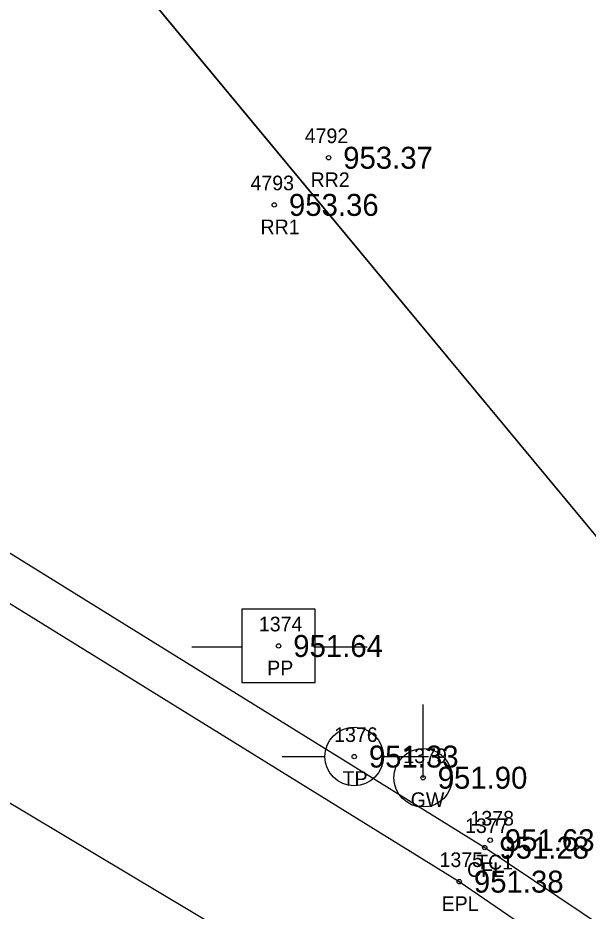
# Model space of a CAD drawing. Extents: x 1575382 to 1578175, y 1099175 to 1101955.
# Drawn here: x 1576315.3 to 1576354.3, y 1099682.2 to 1099743.3 of the extents above; entities that cross this region are included whole.
import ezdxf

# ---------------------------------------------------------------- set-up
doc = ezdxf.new("R2010")
doc.units = 0
for name, color, linetype in [('RD_EX_Conc', 7, 'Continuous'), ('RD_EX_Conc_txCode', 7, 'Continuous'), ('RD_EX_RailRoad', 7, 'Continuous'), ('RD_EX_RailRoad_txCode', 7, 'Continuous'), ('RD_EX_Road', 7, 'Continuous'), ('RD_EX_Road_txCode', 7, 'Continuous'), ('RD_EX_TX_Conc_ELEV', 7, 'Continuous'), ('RD_EX_TX_RailRoad_ELEV', 7, 'Continuous'), ('RD_EX_TX_Road_ELEV', 7, 'Continuous'), ('RD_EX_TX_UT_ELEV', 7, 'Continuous'), ('RD_EX_UT', 7, 'Continuous'), ('RD_EX_UT_txCode', 7, 'Continuous'), ('RD_HC_Cl', 7, 'Continuous'), ('RD_HC_Survey_ELEV', 7, 'Continuous'), ('RD_SMD_Locator', 7, 'Continuous')]:
    doc.layers.add(name, color=color, linetype=linetype)

msp = doc.modelspace()

# ---------------------------------------------------------------- linework, layer by layer
at = {"layer": 'RD_EX_Conc'}
msp.add_lwpolyline([(1576289.772, 1099728.043), (1576287.797, 1099722.95), (1576303.934, 1099713.359), (1576347.204, 1099686.538), (1576370.503, 1099670.912), (1576386.093, 1099656.794)], dxfattribs=at)
at = {"layer": 'RD_EX_RailRoad'}
msp.add_lwpolyline([(1576586.778, 1099428.105), (1576554.904, 1099466.707), (1576523.695, 1099504.276), (1576490.272, 1099544.766), (1576459.306, 1099582.088), (1576445.84, 1099598.336), (1576409.987, 1099641.437), (1576367.438, 1099692.664), (1576334.672, 1099732.084), (1576298.682, 1099775.456), (1576256.762, 1099825.945)], dxfattribs=at)
at = {"layer": 'RD_EX_Road'}
msp.add_lwpolyline([(1576217.778, 1099763.81), (1576263.481, 1099736.456), (1576283.453, 1099724.575), (1576282.377, 1099722.879), (1576302.495, 1099710.797), (1576345.462, 1099684.213), (1576368.618, 1099668.357), (1576383.763, 1099654.936), (1576386.093, 1099656.794), (1576408.063, 1099639.915), (1576408.063, 1099639.915), (1576411.911, 1099642.96), (1576420.57, 1099654.577), (1576428.781, 1099665.98), (1576435.656, 1099661.474), (1576436.12, 1099661.139), (1576438.458, 1099659.425), (1576459.371, 1099692.406), (1576486.603, 1099735.591), (1576512.848, 1099776.73), (1576539.458, 1099818.98), (1576543.778, 1099825.474), (1576541.419, 1099827.154), (1576542.918, 1099831.854)], dxfattribs=at)
at = {"layer": 'RD_EX_UT'}
for p, q in [((1576335.602, 1099702.832), (1576330.602, 1099702.832)), ((1576330.602, 1099702.832), (1576330.602, 1099697.832)), ((1576335.602, 1099697.832), (1576335.602, 1099702.832)), ((1576327.171, 1099700.27), (1576330.64, 1099700.27)), ((1576335.53, 1099700.27), (1576339.171, 1099700.27)), ((1576330.602, 1099697.832), (1576335.602, 1099697.832)), ((1576342.986, 1099691.317), (1576342.986, 1099696.317)), ((1576333.351, 1099692.778), (1576336.281, 1099692.778)), ((1576340.281, 1099692.778), (1576343.351, 1099692.778))]:
    msp.add_line(p, q, dxfattribs=at)
for centre, radius in [((1576338.281, 1099692.763), 2), ((1576342.986, 1099691.317), 1.999)]:
    msp.add_circle(centre, radius, dxfattribs=at)
at = {"layer": 'RD_HC_Cl'}
for p, q in [((1576594.9, 1099418.511), (1576256.801, 1099825.977)), ((1576209.845, 1099752.127), (1576342.161, 1099673.236))]:
    msp.add_line(p, q, dxfattribs=at)
at = {"layer": 'RD_SMD_Locator'}
for centre in [(1576336.527, 1099733.695), (1576332.818, 1099730.472), (1576333.111, 1099700.323), (1576338.281, 1099692.763), (1576342.986, 1099691.317), (1576347.578, 1099687.047), (1576347.204, 1099686.538), (1576345.462, 1099684.213)]:
    msp.add_circle(centre, 0.15, dxfattribs=at)

# ---------------------------------------------------------------- texts
at = {"layer": 'RD_EX_Conc_txCode'}
for s, p in [('1378', (1576346.232, 1099688.047)), ('1377', (1576345.857, 1099687.538)), ('TC1', (1576346.617, 1099685.047)), ('CFL', (1576345.999, 1099684.538))]:
    msp.add_text(s, height=1, dxfattribs=at).set_placement(p)
at = {"layer": 'RD_EX_RailRoad_txCode'}
for s, p in [('4792', (1576334.897, 1099734.695)), ('4793', (1576331.188, 1099731.472)), ('RR2', (1576335.298, 1099731.695)), ('RR1', (1576331.873, 1099728.472))]:
    msp.add_text(s, height=1, dxfattribs=at).set_placement(p)
at = {"layer": 'RD_EX_Road_txCode'}
for s, p in [('1375', (1576344.115, 1099685.213)), ('EPL', (1576344.257, 1099682.213))]:
    msp.add_text(s, height=1, dxfattribs=at).set_placement(p)
at = {"layer": 'RD_EX_TX_Conc_ELEV'}
for s, p in [('951.63', (1576348.578, 1099686.297)), ('951.28', (1576348.204, 1099685.788))]:
    msp.add_text(s, height=1.5, dxfattribs=at).set_placement(p)
at = {"layer": 'RD_EX_TX_RailRoad_ELEV'}
for s, p in [('953.37', (1576337.527, 1099732.945)), ('953.36', (1576333.818, 1099729.722))]:
    msp.add_text(s, height=1.5, dxfattribs=at).set_placement(p)
at = {"layer": 'RD_EX_TX_Road_ELEV'}
msp.add_text('951.38', height=1.5, dxfattribs=at).set_placement((1576346.462, 1099683.463))
at = {"layer": 'RD_EX_TX_UT_ELEV'}
for s, p in [('951.33', (1576339.281, 1099692.013)), ('951.90', (1576343.986, 1099690.567))]:
    msp.add_text(s, height=1.5, dxfattribs=at).set_placement(p)
at = {"layer": 'RD_EX_UT_txCode'}
for s, p in [('1374', (1576331.764, 1099701.323)), ('PP', (1576332.331, 1099698.323)), ('1376', (1576336.911, 1099693.763)), ('1379', (1576341.64, 1099692.317)), ('TP', (1576337.486, 1099690.763)), ('GW', (1576342.143, 1099689.317))]:
    msp.add_text(s, height=1, dxfattribs=at).set_placement(p)
at = {"layer": 'RD_HC_Survey_ELEV'}
msp.add_text('951.64', height=1.5, dxfattribs=at).set_placement((1576334.111, 1099699.573))

doc.saveas('drawing.dxf')
